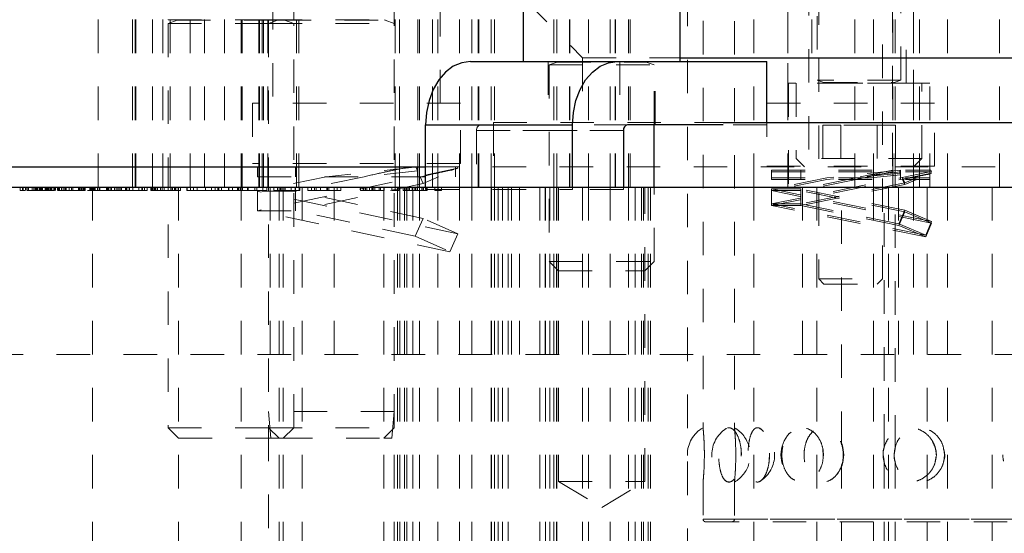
# Model space of a CAD drawing. Header units: inches. Extents: x 1802 to 2468, y -253 to -72.
# Tile 285 of 570: x 2078.78 to 2081.72, y -116.23 to -114.7. Entities that reach past the tile are written whole.
import ezdxf

# ---------------------------------------------------------------- set-up
doc = ezdxf.new("R2010")
doc.units = ezdxf.units.IN
doc.header["$LTSCALE"] = 0.5
doc.header["$MEASUREMENT"] = 0
doc.linetypes.add('HIDDEN', pattern=[0.225, 0.15, -0.075])
for name, color, linetype in [('DIE-M-S3', 8, 'Continuous'), ('DSS-M-S', 53, 'Continuous'), ('SVD-M-S', 8, 'Continuous')]:
    doc.layers.add(name, color=color, linetype=linetype)

msp = doc.modelspace()

# ---------------------------------------------------------------- linework, layer by layer
at = {"layer": 'DIE-M-S3', "linetype": 'HIDDEN', "lineweight": 18}
for p, q in [((2079.53916, -113.22667), (2079.53916, -114.94667)), ((2080.03916, -114.94667), (2080.03916, -113.22667)), ((2081.07666, -113.22717), (2081.07666, -114.94667)), ((2081.45166, -114.94667), (2081.45166, -113.22717)), ((2081.13916, -113.38467), (2081.13916, -115.13467)), ((2081.38916, -115.13467), (2081.38916, -113.38467)), ((2079.01806, -115.19667), (2079.01806, -114.69667)), ((2079.12084, -115.19667), (2079.12084, -114.69667)), ((2079.12084, -115.19667), (2079.12084, -114.69667)), ((2079.12084, -115.19667), (2079.12084, -114.69667)), ((2079.12084, -115.19667), (2079.12084, -114.69667)), ((2079.12903, -115.19667), (2079.12903, -114.69667)), ((2079.12903, -115.19667), (2079.12903, -114.69667)), ((2079.12903, -115.19667), (2079.12903, -114.69667)), ((2079.12903, -115.19667), (2079.12903, -114.69667)), ((2079.13031, -115.19667), (2079.13031, -114.69667)), ((2079.13031, -115.19667), (2079.13031, -114.69667)), ((2079.13031, -115.19667), (2079.13031, -114.69667)), ((2079.13031, -115.19667), (2079.13031, -114.69667)), ((2079.18012, -115.19667), (2079.18012, -114.69667)), ((2079.18012, -115.19667), (2079.18012, -114.69667)), ((2079.18012, -115.19667), (2079.18012, -114.69667)), ((2079.18012, -115.19667), (2079.18012, -114.69667)), ((2079.21116, -114.69667), (2079.21116, -115.19667)), ((2079.23306, -115.19667), (2079.23306, -114.69667)), ((2079.23306, -115.19667), (2079.23306, -114.69667)), ((2079.23306, -115.19667), (2079.23306, -114.69667)), ((2079.23306, -115.19667), (2079.23306, -114.69667)), ((2079.29306, -115.19667), (2079.29306, -114.69667)), ((2079.33526, -115.19667), (2079.33526, -114.69667)), ((2079.39526, -115.19667), (2079.39526, -114.69667)), ((2079.39526, -115.19667), (2079.39526, -114.69667)), ((2079.39526, -115.19667), (2079.39526, -114.69667)), ((2079.39526, -115.19667), (2079.39526, -114.69667)), ((2079.44541, -114.69667), (2079.44541, -115.19667)), ((2079.4482, -115.19667), (2079.4482, -114.69667)), ((2079.4482, -115.19667), (2079.4482, -114.69667)), ((2079.4482, -115.19667), (2079.4482, -114.69667)), ((2079.4482, -115.19667), (2079.4482, -114.69667)), ((2079.49801, -115.19667), (2079.49801, -114.69667)), ((2079.49801, -115.19667), (2079.49801, -114.69667)), ((2079.49801, -115.19667), (2079.49801, -114.69667)), ((2079.49801, -115.19667), (2079.49801, -114.69667)), ((2079.49929, -115.19667), (2079.49929, -114.69667)), ((2079.49929, -115.19667), (2079.49929, -114.69667)), ((2079.49929, -115.19667), (2079.49929, -114.69667)), ((2079.49929, -115.19667), (2079.49929, -114.69667)), ((2079.50748, -115.19667), (2079.50748, -114.69667)), ((2079.50748, -115.19667), (2079.50748, -114.69667)), ((2079.50748, -115.19667), (2079.50748, -114.69667)), ((2079.50748, -115.19667), (2079.50748, -114.69667)), ((2079.51116, -114.69667), (2079.51116, -115.19667)), ((2079.52416, -114.69667), (2079.52416, -115.19667)), ((2079.61026, -115.19667), (2079.61026, -114.69667)), ((2079.61716, -115.19667), (2079.61716, -114.69667)), ((2079.90416, -115.19667), (2079.90416, -114.69667)), ((2079.91716, -115.19667), (2079.91716, -114.69667)), ((2079.97199, -115.19667), (2079.97199, -114.69667)), ((2079.97745, -115.19667), (2079.97745, -114.69667)), ((2079.97745, -115.19667), (2079.97745, -114.69667)), ((2080.01571, -115.19667), (2080.01571, -114.69667)), ((2080.01571, -115.19667), (2080.01571, -114.69667)), ((2080.03199, -115.19667), (2080.03199, -114.69667)), ((2080.03199, -115.19667), (2080.03199, -114.69667)), ((2080.09699, -115.19667), (2080.09699, -114.69667)), ((2080.09699, -115.19667), (2080.09699, -114.69667)), ((2080.13291, -115.19667), (2080.13291, -114.69667)), ((2080.15199, -115.19667), (2080.15199, -114.69667)), ((2080.15333, -115.19667), (2080.15333, -114.69667)), ((2080.15333, -115.19667), (2080.15333, -114.69667)), ((2080.15449, -114.69667), (2080.15449, -115.19667)), ((2080.19159, -115.19667), (2080.19159, -114.69667)), ((2080.19159, -115.19667), (2080.19159, -114.69667)), ((2080.20059, -115.19667), (2080.20059, -114.69667)), ((2080.20059, -115.19667), (2080.20059, -114.69667)), ((2080.20059, -115.19667), (2080.20059, -114.69667)), ((2080.20059, -115.19667), (2080.20059, -114.69667)), ((2080.37773, -115.19667), (2080.37773, -114.69667)), ((2080.37773, -115.19667), (2080.37773, -114.69667)), ((2080.37773, -115.19667), (2080.37773, -114.69667)), ((2080.37773, -115.19667), (2080.37773, -114.69667)), ((2080.38673, -115.19667), (2080.38673, -114.69667)), ((2080.38673, -115.19667), (2080.38673, -114.69667)), ((2080.42499, -115.19667), (2080.42499, -114.69667)), ((2080.42499, -115.19667), (2080.42499, -114.69667)), ((2080.42632, -115.19667), (2080.42632, -114.69667)), ((2080.48132, -115.19667), (2080.48132, -114.69667)), ((2080.48132, -115.19667), (2080.48132, -114.69667)), ((2080.54632, -115.19667), (2080.54632, -114.69667)), ((2080.54632, -115.19667), (2080.54632, -114.69667)), ((2080.56074, -115.19667), (2080.56074, -114.69667)), ((2080.56261, -115.19667), (2080.56261, -114.69667)), ((2080.56261, -115.19667), (2080.56261, -114.69667)), ((2080.60087, -115.19667), (2080.60087, -114.69667)), ((2080.60087, -115.19667), (2080.60087, -114.69667)), ((2080.60632, -115.19667), (2080.60632, -114.69667)), ((2080.9751, -114.69667), (2080.9751, -115.19667)), ((2081.07616, -114.69667), (2081.07616, -115.19667)), ((2081.14866, -114.69667), (2081.14866, -114.88667)), ((2081.27699, -115.19667), (2081.27699, -114.69667)), ((2081.33199, -115.19667), (2081.33199, -114.69667)), ((2081.33199, -115.19667), (2081.33199, -114.69667)), ((2081.38987, -115.19667), (2081.38987, -114.69667)), ((2081.39699, -115.19667), (2081.39699, -114.69667)), ((2081.42966, -114.88667), (2081.42966, -114.69667)), ((2081.45116, -115.19667), (2081.45116, -114.69667)), ((2081.45199, -115.19667), (2081.45199, -114.69667)), ((2081.46987, -115.19667), (2081.46987, -114.69667)), ((2081.55322, -115.19667), (2081.55322, -114.69667)), ((2081.70845, -114.69667), (2081.70845, -115.19667)), ((2081.50016, -114.88667), (2081.07816, -114.88667)), ((2081.07816, -114.88667), (2081.07816, -115.19667)), ((2081.50016, -115.19667), (2081.50016, -114.88667)), ((2080.09916, -114.94667), (2079.47916, -114.94667)), ((2079.47916, -114.94667), (2079.47916, -115.12667)), ((2080.09916, -115.12667), (2080.09916, -114.94667)), ((2081.51416, -114.94667), (2081.01416, -114.94667)), ((2081.01416, -114.94667), (2081.01416, -115.13467)), ((2081.51416, -115.13467), (2081.51416, -114.94667)), ((2080.09916, -115.12667), (2079.47916, -115.12667)), ((2081.51416, -115.13467), (2081.01416, -115.13467))]:
    msp.add_line(p, q, dxfattribs=at)
at = {"layer": 'DSS-M-S', "linetype": 'HIDDEN', "lineweight": 18}
for p, q in [((2080.77666, -112.21667), (2080.77666, -116.61417)), ((2080.82353, -112.50045), (2080.82353, -115.91571)), ((2080.91728, -112.50104), (2080.91728, -115.91656)), ((2080.28654, -114.63306), (2080.46416, -114.81067)), ((2080.46416, -114.81067), (2080.75529, -114.81067)), ((2080.46416, -114.81067), (2080.46416, -115.00367)), ((2080.36142, -114.82167), (2080.36142, -115.01067)), ((2080.36467, -114.82167), (2080.36467, -114.82207)), ((2080.36467, -114.82207), (2080.67717, -114.82207)), ((2080.38822, -114.82359), (2080.36467, -114.83217)), ((2080.36467, -114.83217), (2080.67717, -114.83217)), ((2080.36467, -114.83217), (2080.36467, -115.41892)), ((2080.38822, -114.82359), (2080.6518, -114.82359)), ((2080.57516, -114.82167), (2080.57516, -115.01067)), ((2080.67717, -114.83217), (2080.65361, -114.82359)), ((2080.67717, -114.82207), (2080.67717, -114.82167)), ((2080.67717, -115.01067), (2080.67717, -114.83217)), ((2080.68042, -115.01067), (2080.68042, -114.82167)), ((2080.15994, -115.01067), (2079.99554, -115.01067)), ((2080.59834, -115.01067), (2080.15994, -115.01067)), ((2080.19766, -115.00367), (2080.88368, -115.00367)), ((2080.19766, -115.00367), (2080.19766, -115.19667)), ((2081.01356, -115.01067), (2080.88368, -115.01067)), ((2081.01356, -115.01067), (2081.01356, -115.00367)), ((2080.14756, -115.02817), (2080.58597, -115.02817)), ((2080.14756, -115.02817), (2080.14756, -115.20367)), ((2080.58597, -115.02817), (2080.14756, -115.02817)), ((2078.78511, -115.20667), (2078.78511, -115.19667)), ((2078.79194, -115.20667), (2078.79194, -115.19667)), ((2078.79445, -115.20667), (2078.79445, -115.19667)), ((2078.80129, -115.20667), (2078.80129, -115.19667)), ((2078.80165, -115.20667), (2078.80165, -115.19667)), ((2078.80214, -115.20667), (2078.80214, -115.19667)), ((2078.80579, -115.20667), (2078.80579, -115.19667)), ((2078.8104, -115.20667), (2078.8104, -115.19667)), ((2078.82117, -115.20667), (2078.82117, -115.19667)), ((2078.82579, -115.20667), (2078.82579, -115.19667)), ((2078.8274, -115.20667), (2078.8274, -115.19667)), ((2078.83148, -115.20667), (2078.83148, -115.19667)), ((2078.83194, -115.20667), (2078.83194, -115.19667)), ((2078.83458, -115.20667), (2078.83458, -115.19667)), ((2078.83494, -115.20667), (2078.83494, -115.19667)), ((2078.83656, -115.20667), (2078.83656, -115.19667)), ((2078.83711, -115.20667), (2078.83711, -115.19667)), ((2078.83805, -115.20667), (2078.83805, -115.19667)), ((2078.84271, -115.20667), (2078.84271, -115.19667)), ((2078.84579, -115.20667), (2078.84579, -115.19667)), ((2078.84687, -115.20667), (2078.84687, -115.19667)), ((2078.84898, -115.20667), (2078.84898, -115.19667)), ((2078.84954, -115.20667), (2078.84954, -115.19667)), ((2078.85232, -115.20667), (2078.85232, -115.19667)), ((2078.85963, -115.20667), (2078.85963, -115.19667)), ((2078.86151, -115.20667), (2078.86151, -115.19667)), ((2078.86437, -115.20667), (2078.86437, -115.19667)), ((2078.86492, -115.20667), (2078.86492, -115.19667)), ((2078.86771, -115.20667), (2078.86771, -115.19667)), ((2078.8704, -115.20667), (2078.8704, -115.19667)), ((2078.87502, -115.20667), (2078.87502, -115.19667)), ((2078.87689, -115.20667), (2078.87689, -115.19667)), ((2078.87963, -115.20667), (2078.87963, -115.19667)), ((2078.88579, -115.20667), (2078.88579, -115.19667)), ((2078.88732, -115.20667), (2078.88732, -115.19667)), ((2078.88886, -115.20667), (2078.88886, -115.19667)), ((2078.8904, -115.20667), (2078.8904, -115.19667)), ((2078.89656, -115.20667), (2078.89656, -115.19667)), ((2078.89809, -115.20667), (2078.89809, -115.19667)), ((2078.90117, -115.20667), (2078.90117, -115.19667)), ((2078.90271, -115.20667), (2078.90271, -115.19667)), ((2078.90886, -115.20667), (2078.90886, -115.19667)), ((2078.91348, -115.20667), (2078.91348, -115.19667)), ((2078.91826, -115.20667), (2078.91826, -115.19667)), ((2078.92117, -115.20667), (2078.92117, -115.19667)), ((2078.92264, -115.20667), (2078.92264, -115.19667)), ((2078.93194, -115.20667), (2078.93194, -115.19667)), ((2078.93812, -115.20667), (2078.93812, -115.19667)), ((2078.93831, -115.20667), (2078.93831, -115.19667)), ((2078.93843, -115.20667), (2078.93843, -115.19667)), ((2078.93857, -115.20667), (2078.93857, -115.19667)), ((2078.94271, -115.20667), (2078.94271, -115.19667)), ((2078.95946, -115.20667), (2078.95946, -115.19667)), ((2078.96271, -115.20667), (2078.96271, -115.19667)), ((2078.96425, -115.20667), (2078.96425, -115.19667)), ((2078.96886, -115.20667), (2078.96886, -115.19667)), ((2078.97247, -115.20667), (2078.97247, -115.19667)), ((2078.97348, -115.20667), (2078.97348, -115.19667)), ((2078.976, -115.20667), (2078.976, -115.19667)), ((2078.9768, -115.20667), (2078.9768, -115.19667)), ((2078.97963, -115.20667), (2078.97963, -115.19667)), ((2078.99348, -115.20667), (2078.99348, -115.19667)), ((2078.99425, -115.20667), (2078.99425, -115.19667)), ((2078.99502, -115.20667), (2078.99502, -115.19667)), ((2078.99809, -115.20667), (2078.99809, -115.19667)), ((2078.99956, -115.20667), (2078.99956, -115.19667)), ((2079.00009, -115.20667), (2079.00009, -115.19667)), ((2079.00166, -115.19667), (2079.00166, -117.69667)), ((2079.00425, -115.20667), (2079.00425, -115.19667)), ((2079.00579, -115.20667), (2079.00579, -115.19667)), ((2079.00886, -115.20667), (2079.00886, -115.19667)), ((2079.01656, -115.20667), (2079.01656, -115.19667)), ((2079.02117, -115.20667), (2079.02117, -115.19667)), ((2079.02182, -115.20667), (2079.02182, -115.19667)), ((2079.02271, -115.20667), (2079.02271, -115.19667)), ((2079.04297, -115.20667), (2079.04297, -115.19667)), ((2079.04591, -115.20667), (2079.04591, -115.19667)), ((2079.04627, -115.20667), (2079.04627, -115.19667)), ((2079.04732, -115.20667), (2079.04732, -115.19667)), ((2079.04865, -115.20667), (2079.04865, -115.19667)), ((2079.05372, -115.20667), (2079.05372, -115.19667)), ((2079.05809, -115.20667), (2079.05809, -115.19667)), ((2079.06639, -115.20667), (2079.06639, -115.19667)), ((2079.07194, -115.20667), (2079.07194, -115.19667)), ((2079.07201, -115.20667), (2079.07201, -115.19667)), ((2079.07656, -115.20667), (2079.07656, -115.19667)), ((2079.07809, -115.20667), (2079.07809, -115.19667)), ((2079.08271, -115.20667), (2079.08271, -115.19667)), ((2079.08425, -115.20667), (2079.08425, -115.19667)), ((2079.08732, -115.20667), (2079.08732, -115.19667)), ((2079.09963, -115.20667), (2079.09963, -115.19667)), ((2079.10117, -115.20667), (2079.10117, -115.19667)), ((2079.10386, -115.20667), (2079.10386, -115.19667)), ((2079.1104, -115.20667), (2079.1104, -115.19667)), ((2079.11117, -115.20667), (2079.11117, -115.19667)), ((2079.12117, -115.20667), (2079.12117, -115.19667)), ((2079.13963, -115.20667), (2079.13963, -115.19667)), ((2079.14821, -115.20667), (2079.14821, -115.19667)), ((2079.1504, -115.20667), (2079.1504, -115.19667)), ((2079.15656, -115.20667), (2079.15656, -115.19667)), ((2079.16425, -115.20667), (2079.16425, -115.19667)), ((2079.17502, -115.20667), (2079.17502, -115.19667)), ((2079.17656, -115.20667), (2079.17656, -115.19667)), ((2079.17963, -115.20667), (2079.17963, -115.19667)), ((2079.18271, -115.20667), (2079.18271, -115.19667)), ((2079.18579, -115.20667), (2079.18579, -115.19667)), ((2079.18732, -115.20667), (2079.18732, -115.19667)), ((2079.1904, -115.20667), (2079.1904, -115.19667)), ((2079.19519, -115.20667), (2079.19519, -115.19667)), ((2079.20386, -115.20667), (2079.20386, -115.19667)), ((2079.20886, -115.20667), (2079.20886, -115.19667)), ((2079.21504, -115.20667), (2079.21504, -115.19667)), ((2079.21523, -115.20667), (2079.21523, -115.19667)), ((2079.21535, -115.20667), (2079.21535, -115.19667)), ((2079.2155, -115.20667), (2079.2155, -115.19667)), ((2079.23502, -115.20667), (2079.23502, -115.19667)), ((2079.23639, -115.20667), (2079.23639, -115.19667)), ((2079.23963, -115.20667), (2079.23963, -115.19667)), ((2079.24579, -115.20667), (2079.24579, -115.19667)), ((2079.24821, -115.20667), (2079.24821, -115.19667)), ((2079.24939, -115.20667), (2079.24939, -115.19667)), ((2079.2504, -115.20667), (2079.2504, -115.19667)), ((2079.25656, -115.20667), (2079.25656, -115.19667)), ((2079.25791, -115.19667), (2079.25791, -117.69667)), ((2079.26425, -115.20667), (2079.26425, -115.19667)), ((2079.28271, -115.20667), (2079.28271, -115.19667)), ((2079.28418, -115.20667), (2079.28418, -115.19667)), ((2079.29348, -115.20667), (2079.29348, -115.19667)), ((2079.30271, -115.20667), (2079.30271, -115.19667)), ((2079.31348, -115.20667), (2079.31348, -115.19667)), ((2079.33833, -115.20667), (2079.33833, -115.19667)), ((2079.35656, -115.20667), (2079.35656, -115.19667)), ((2079.36732, -115.20667), (2079.36732, -115.19667)), ((2079.37502, -115.20667), (2079.37502, -115.19667)), ((2079.37809, -115.20667), (2079.37809, -115.19667)), ((2079.38579, -115.20667), (2079.38579, -115.19667)), ((2079.40732, -115.20667), (2079.40732, -115.19667)), ((2079.40744, -115.20667), (2079.40744, -115.19667)), ((2079.40781, -115.20667), (2079.40781, -115.19667)), ((2079.41908, -115.20667), (2079.41908, -115.19667)), ((2079.43355, -115.20667), (2079.43355, -115.19667)), ((2079.43732, -115.20667), (2079.43732, -115.19667)), ((2079.43809, -115.20667), (2079.43809, -115.19667)), ((2079.44317, -115.20667), (2079.44317, -115.19667)), ((2079.44541, -115.19667), (2079.44541, -117.69667)), ((2079.44886, -115.20667), (2079.44886, -115.19667)), ((2079.46425, -115.20667), (2079.46425, -115.19667)), ((2079.4649, -115.20667), (2079.4649, -115.19667)), ((2079.46579, -115.20667), (2079.46579, -115.19667)), ((2079.48605, -115.20667), (2079.48605, -115.19667)), ((2079.49172, -115.20667), (2079.49172, -115.19667)), ((2079.50946, -115.20667), (2079.50946, -115.19667)), ((2079.52117, -115.20667), (2079.52117, -115.19667)), ((2079.53123, -115.69667), (2079.53123, -115.19667)), ((2079.54271, -115.20667), (2079.54271, -115.19667)), ((2079.55348, -115.20667), (2079.55348, -115.19667)), ((2079.55791, -115.19667), (2079.55791, -117.69667)), ((2079.56223, -115.20667), (2079.56223, -115.19667)), ((2079.56672, -115.20667), (2079.56672, -115.19667)), ((2079.57041, -117.69667), (2079.57041, -115.19667)), ((2079.57545, -115.20667), (2079.57545, -115.19667)), ((2079.57555, -115.20667), (2079.57555, -115.19667)), ((2079.57598, -115.20667), (2079.57598, -115.19667)), ((2079.59391, -115.20667), (2079.59391, -115.19667)), ((2079.60631, -115.20667), (2079.60631, -115.19667)), ((2079.60732, -115.20667), (2079.60732, -115.19667)), ((2079.61809, -115.20667), (2079.61809, -115.19667)), ((2079.61963, -115.20667), (2079.61963, -115.19667)), ((2079.62666, -117.69667), (2079.62666, -115.19667)), ((2079.64425, -115.20667), (2079.64425, -115.19667)), ((2079.65502, -115.20667), (2079.65502, -115.19667)), ((2079.66345, -115.20667), (2079.66345, -115.19667)), ((2079.66848, -115.20667), (2079.66848, -115.19667)), ((2079.66879, -115.20667), (2079.66879, -115.19667)), ((2079.68144, -115.20667), (2079.68144, -115.19667)), ((2079.70033, -115.20667), (2079.70033, -115.19667)), ((2079.70309, -115.20667), (2079.70309, -115.19667)), ((2079.70656, -115.20667), (2079.70656, -115.19667)), ((2079.72274, -115.69667), (2079.72274, -115.19667)), ((2079.73194, -115.20667), (2079.73194, -115.19667)), ((2079.74271, -115.20667), (2079.74271, -115.19667)), ((2079.80117, -115.20667), (2079.80117, -115.19667)), ((2079.80886, -115.20667), (2079.80886, -115.19667)), ((2079.81131, -115.20667), (2079.81131, -115.19667)), ((2079.81557, -115.20667), (2079.81557, -115.19667)), ((2079.81963, -115.20667), (2079.81963, -115.19667)), ((2079.82754, -115.20667), (2079.82754, -115.19667)), ((2079.83523, -115.20667), (2079.83523, -115.19667)), ((2079.83723, -115.20667), (2079.83723, -115.19667)), ((2079.83766, -115.20667), (2079.83766, -115.19667)), ((2079.83843, -115.20667), (2079.83843, -115.19667)), ((2079.84367, -115.20667), (2079.84367, -115.19667)), ((2079.85687, -115.20667), (2079.85687, -115.19667)), ((2079.86067, -115.20667), (2079.86067, -115.19667)), ((2079.86117, -115.20667), (2079.86117, -115.19667)), ((2079.8704, -115.20667), (2079.8704, -115.19667)), ((2079.87041, -117.69667), (2079.87041, -115.19667)), ((2079.87194, -115.20667), (2079.87194, -115.19667)), ((2079.89502, -115.20667), (2079.89502, -115.19667)), ((2079.90502, -115.20667), (2079.90502, -115.19667)), ((2079.91199, -117.69667), (2079.91199, -115.19667)), ((2079.91502, -115.20667), (2079.91502, -115.19667)), ((2079.91882, -117.69667), (2079.91882, -115.19667)), ((2079.92886, -115.20667), (2079.92886, -115.19667)), ((2079.93262, -117.69667), (2079.93262, -115.19667)), ((2079.93656, -115.20667), (2079.93656, -115.19667)), ((2079.93898, -117.69667), (2079.93898, -115.19667)), ((2079.93901, -115.20667), (2079.93901, -115.19667)), ((2079.94326, -115.20667), (2079.94326, -115.19667)), ((2079.94732, -115.20667), (2079.94732, -115.19667)), ((2079.95523, -115.20667), (2079.95523, -115.19667)), ((2079.95708, -117.69667), (2079.95708, -115.19667)), ((2079.96293, -115.20667), (2079.96293, -115.19667)), ((2079.96492, -115.20667), (2079.96492, -115.19667)), ((2079.96535, -115.20667), (2079.96535, -115.19667)), ((2079.96612, -115.20667), (2079.96612, -115.19667)), ((2079.97136, -115.20667), (2079.97136, -115.19667)), ((2079.97724, -117.69667), (2079.97724, -115.19667)), ((2079.98456, -115.20667), (2079.98456, -115.19667)), ((2079.98836, -115.20667), (2079.98836, -115.19667)), ((2079.98886, -115.20667), (2079.98886, -115.19667)), ((2079.99554, -115.20367), (2079.99554, -115.19667)), ((2079.99809, -115.20667), (2079.99809, -115.19667)), ((2079.99963, -115.20667), (2079.99963, -115.19667)), ((2080.02271, -115.20667), (2080.02271, -115.19667)), ((2080.03199, -117.69667), (2080.03199, -115.19667)), ((2080.03199, -117.69667), (2080.03199, -115.19667)), ((2080.03271, -115.20667), (2080.03271, -115.19667)), ((2080.04271, -115.20667), (2080.04271, -115.19667)), ((2080.09699, -117.69667), (2080.09699, -115.19667)), ((2080.09699, -117.69667), (2080.09699, -115.19667)), ((2080.13291, -117.69667), (2080.13291, -115.19667)), ((2080.19136, -117.69667), (2080.19136, -115.19667)), ((2080.1918, -117.69667), (2080.1918, -115.19667)), ((2080.20059, -117.69667), (2080.20059, -115.19667)), ((2080.20059, -117.69667), (2080.20059, -115.19667)), ((2080.21199, -117.69667), (2080.21199, -115.19667)), ((2080.22489, -117.69667), (2080.22489, -115.19667)), ((2080.24152, -117.69667), (2080.24152, -115.19667)), ((2080.25178, -115.19667), (2080.25178, -115.69667)), ((2080.27518, -115.69667), (2080.27518, -115.19667)), ((2080.3368, -117.69667), (2080.3368, -115.19667)), ((2080.35178, -115.69667), (2080.35178, -115.19667)), ((2080.35343, -117.69667), (2080.35343, -115.19667)), ((2080.36632, -117.69667), (2080.36632, -115.19667)), ((2080.37773, -117.69667), (2080.37773, -115.19667)), ((2080.37773, -117.69667), (2080.37773, -115.19667)), ((2080.38652, -117.69667), (2080.38652, -115.19667)), ((2080.38695, -117.69667), (2080.38695, -115.19667)), ((2080.39242, -115.19667), (2080.39242, -116.07667)), ((2080.43394, -115.20367), (2080.43394, -115.19667)), ((2080.46416, -115.19667), (2080.46416, -117.69667)), ((2080.46416, -115.19667), (2080.46416, -116.61417)), ((2080.48132, -117.69667), (2080.48132, -115.19667)), ((2080.48132, -117.69667), (2080.48132, -115.19667)), ((2080.54632, -117.69667), (2080.54632, -115.19667)), ((2080.54632, -117.69667), (2080.54632, -115.19667)), ((2080.58597, -115.19667), (2080.58597, -115.20367)), ((2080.60108, -117.69667), (2080.60108, -115.19667)), ((2080.62124, -117.69667), (2080.62124, -115.19667)), ((2080.63934, -117.69667), (2080.63934, -115.19667)), ((2080.64569, -117.69667), (2080.64569, -115.19667)), ((2080.64942, -116.07667), (2080.64942, -115.19667)), ((2080.6595, -117.69667), (2080.6595, -115.19667)), ((2080.66632, -117.69667), (2080.66632, -115.19667)), ((2080.67717, -115.41892), (2080.67717, -115.19667)), ((2080.97511, -115.19667), (2080.97511, -117.69667)), ((2081.12003, -115.69667), (2081.12003, -115.19667)), ((2081.16316, -115.19667), (2081.16316, -117.69667)), ((2081.23699, -115.96671), (2081.23699, -115.19667)), ((2081.33199, -117.69667), (2081.33199, -115.19667)), ((2081.33199, -117.69667), (2081.33199, -115.19667)), ((2081.36416, -115.97511), (2081.36416, -115.19667)), ((2081.37699, -117.69667), (2081.37699, -115.19667)), ((2081.39699, -115.97834), (2081.39699, -115.19667)), ((2081.40729, -115.69667), (2081.40729, -115.19667)), ((2081.45116, -115.69667), (2081.45116, -115.19667)), ((2081.49199, -117.69667), (2081.49199, -115.19667)), ((2081.55321, -117.69667), (2081.55321, -115.19667)), ((2081.68632, -117.69667), (2081.68632, -115.19667)), ((2078.7989, -115.20667), (2078.78511, -115.20667)), ((2078.88732, -115.20667), (2078.80579, -115.20667)), ((2078.99348, -115.20667), (2078.98652, -115.20667)), ((2078.99809, -115.20667), (2078.99348, -115.20667)), ((2078.99956, -115.20667), (2078.99809, -115.20667)), ((2079.00886, -115.20667), (2078.99956, -115.20667)), ((2079.07194, -115.20667), (2079.00886, -115.20667)), ((2079.08271, -115.20667), (2079.07194, -115.20667)), ((2079.13963, -115.20667), (2079.08271, -115.20667)), ((2079.1504, -115.20667), (2079.13963, -115.20667)), ((2079.16425, -115.20667), (2079.1504, -115.20667)), ((2079.26425, -115.20667), (2079.2504, -115.20667)), ((2079.28418, -115.20667), (2079.28271, -115.20667)), ((2079.29348, -115.20667), (2079.28418, -115.20667)), ((2079.35656, -115.20667), (2079.29348, -115.20667)), ((2079.37502, -115.20667), (2079.35656, -115.20667)), ((2079.49172, -115.20667), (2079.43732, -115.20667)), ((2079.50946, -115.20667), (2079.49172, -115.20667)), ((2079.52117, -115.20667), (2079.50946, -115.20667)), ((2079.55348, -115.20667), (2079.54271, -115.20667)), ((2079.56223, -115.20667), (2079.55348, -115.20667)), ((2079.60631, -115.20667), (2079.56223, -115.20667)), ((2079.61963, -115.20667), (2079.60631, -115.20667)), ((2079.68144, -115.20667), (2079.64425, -115.20667)), ((2079.86117, -115.20667), (2079.8597, -115.20667)), ((2079.98886, -115.20667), (2079.98739, -115.20667)), ((2079.99554, -115.20367), (2080.43394, -115.20367)), ((2080.58597, -115.20367), (2080.43394, -115.20367)), ((2080.36467, -115.41892), (2080.67717, -115.41892)), ((2080.36467, -115.41892), (2080.39242, -115.44667)), ((2080.64942, -115.44667), (2080.67717, -115.41892)), ((2080.39242, -115.44667), (2080.64942, -115.44667)), ((2075.49403, -115.69667), (2082.71416, -115.69667)), ((2079.52666, -115.91542), (2079.52666, -117.69667)), ((2079.90166, -117.69667), (2079.90166, -115.91542)), ((2080.8946, -115.91801), (2080.89244, -115.91885)), ((2080.99157, -115.91696), (2080.99509, -115.91953)), ((2081.08629, -115.92895), (2081.08171, -115.93237)), ((2080.93764, -116.00086), (2080.93696, -115.979)), ((2081.18217, -116.00085), (2081.18107, -115.97901)), ((2081.39417, -115.99667), (2081.39704, -115.97818)), ((2081.02141, -115.99199), (2081.02079, -116.015)), ((2081.3609, -115.99667), (2081.36359, -116.01369)), ((2081.36416, -117.69667), (2081.36416, -116.01585)), ((2081.39699, -117.69667), (2081.39699, -116.01754)), ((2081.23699, -117.69667), (2081.23699, -116.02556)), ((2080.39242, -116.07667), (2080.64942, -116.07667)), ((2080.39242, -116.07667), (2080.52092, -116.15388)), ((2080.52092, -116.15388), (2080.64942, -116.07667)), ((2080.82353, -116.07692), (2080.82353, -116.1888)), ((2080.91728, -116.07752), (2080.91728, -116.1888)), ((2080.82353, -116.1888), (2082.60478, -116.1888)), ((2080.83141, -116.19667), (2082.59691, -116.19667)), ((2080.91728, -116.1888), (2082.50925, -116.1888))]:
    msp.add_line(p, q, dxfattribs=at)
at = {"layer": 'DSS-M-S', "linetype": 'Continuous', "lineweight": 25}
for p, q in [((2080.28654, -114.54042), (2080.28654, -114.82167)), ((2080.75529, -114.82167), (2080.75529, -114.54042)), ((2080.75529, -114.81067), (2082.67303, -114.81067)), ((2080.07804, -114.83606), (2080.05493, -114.85353)), ((2080.10311, -114.82531), (2080.07804, -114.83606)), ((2080.12918, -114.82167), (2080.10311, -114.82531)), ((2080.12918, -114.82167), (2080.56759, -114.82167)), ((2080.49334, -114.85353), (2080.51644, -114.83606)), ((2080.51644, -114.83606), (2080.54151, -114.82531)), ((2080.54151, -114.82531), (2080.56759, -114.82167)), ((2080.56759, -114.82167), (2081.01356, -114.82167)), ((2081.01356, -115.00367), (2081.01356, -114.82167)), ((2080.05493, -114.85353), (2080.03468, -114.87703)), ((2080.47309, -114.87703), (2080.49334, -114.85353)), ((2080.03468, -114.87703), (2080.01806, -114.90567)), ((2080.45647, -114.90567), (2080.47309, -114.87703)), ((2080.01806, -114.90567), (2080.00571, -114.93835)), ((2080.44412, -114.93835), (2080.45647, -114.90567)), ((2080.00571, -114.93835), (2079.9981, -114.9738)), ((2080.43651, -114.9738), (2080.44412, -114.93835)), ((2079.9981, -114.9738), (2079.99554, -115.01067)), ((2080.43394, -115.01067), (2080.43651, -114.9738)), ((2079.99554, -115.19667), (2079.99554, -115.01067)), ((2079.99554, -115.01067), (2080.43394, -115.01067)), ((2080.43394, -115.19667), (2080.43394, -115.01067)), ((2080.88368, -115.01067), (2080.59834, -115.01067)), ((2080.67717, -115.19667), (2080.67717, -115.01067)), ((2080.88368, -115.00367), (2082.54464, -115.00367)), ((2080.58597, -115.02817), (2080.58597, -115.19667)), ((2067.96416, -115.19667), (2085.46416, -115.19667))]:
    msp.add_line(p, q, dxfattribs=at)
at = {"layer": 'DSS-M-S', "linetype": 'HIDDEN', "lineweight": 18}
for centre, radius, start, end in [((2080.38795, -114.82285), 0.000787, 290, 90), ((2080.65388, -114.82285), 0.000787, 90, 250), ((2080.16303, -115.02599), 0.01562, 101.42175, 188.04947), ((2080.87041, -115.99667), 0.09375, 120.05363, 239.76451), ((2080.94335, -115.99667), 0.09375, 123.27705, 236.6944), ((2080.87041, -115.99667), 0.09375, 15.02063, 59.61347), ((2080.94335, -115.99667), 0.09375, 303.70734, 56.21544), ((2081.14958, -115.99667), 0.09375, 136.62454, 223.08325), ((2081.14958, -115.99667), 0.09375, 321.50598, 38.46642), ((2080.87041, -115.99667), 0.09375, 300.12061, 344.1005), ((2080.83141, -116.1888), 0.00787, 180, 270), ((2080.90941, -116.1888), 0.00787, 270, 0)]:
    msp.add_arc(centre, radius, start, end, dxfattribs=at)
at = {"layer": 'DSS-M-S', "linetype": 'Continuous', "lineweight": 25}
msp.add_arc((2080.60144, -115.02599), 0.01562, 101.42175, 188.04947, dxfattribs=at)
at = {"layer": 'DSS-M-S', "linetype": 'HIDDEN', "lineweight": 18}
for points, knots in [([(2078.93812, -115.20667), (2078.93261, -115.20667), (2078.92161, -115.20667), (2078.90862, -115.20667), (2078.90108, -115.20667), (2078.89909, -115.20667), (2078.89809, -115.20667)], [0, 0, 0, 0, 0.2798859, 0.55897854, 0.77926287, 1, 1, 1, 1]), ([(2078.97963, -115.20667), (2078.97877, -115.20667), (2078.97705, -115.20667), (2078.96578, -115.20667), (2078.95206, -115.20667), (2078.94277, -115.20667), (2078.93812, -115.20667)], [0, 0, 0, 0, 0.279304, 0.5588383, 0.779277, 1, 1, 1, 1]), ([(2078.96886, -115.20667), (2078.96871, -115.20667), (2078.96839, -115.20667), (2078.96633, -115.20667), (2078.9653, -115.20667)], [0, 0, 0, 0, 0.4999669, 1, 1, 1, 1]), ([(2079.21504, -115.20667), (2079.20953, -115.20667), (2079.19854, -115.20667), (2079.18555, -115.20667), (2079.178, -115.20667), (2079.17601, -115.20667), (2079.17502, -115.20667)], [0, 0, 0, 0, 0.2798859, 0.5589785, 0.7792629, 1, 1, 1, 1]), ([(2079.25656, -115.20667), (2079.25569, -115.20667), (2079.25397, -115.20667), (2079.24271, -115.20667), (2079.22898, -115.20667), (2079.21969, -115.20667), (2079.21504, -115.20667)], [0, 0, 0, 0, 0.279304, 0.5588383, 0.779277, 1, 1, 1, 1]), ([(2079.40744, -115.20667), (2079.40394, -115.20667), (2079.39694, -115.20667), (2079.3842, -115.20667), (2079.36843, -115.20667), (2079.36777, -115.20667), (2079.36732, -115.20667)], [0, 0, 0, 0, 0.1255507, 0.25109, 0.5002501, 1, 1, 1, 1]), ([(2079.44886, -115.20667), (2079.44819, -115.20667), (2079.44719, -115.20667), (2079.43087, -115.20667), (2079.41803, -115.20667), (2079.41097, -115.20667), (2079.40744, -115.20667)], [0, 0, 0, 0, 0.4994065, 0.7487427, 0.8743724, 1, 1, 1, 1]), ([(2079.74271, -115.20667), (2079.74183, -115.20667), (2079.74008, -115.20667), (2079.72454, -115.20667), (2079.70269, -115.20667), (2079.68854, -115.20667), (2079.68144, -115.20667)], [0, 0, 0, 0, 0.28012401, 0.55924782, 0.77883651, 1, 1, 1, 1]), ([(2079.83766, -115.20667), (2079.83322, -115.20667), (2079.82434, -115.20667), (2079.81067, -115.20667), (2079.80477, -115.20667), (2079.80117, -115.20667)], [0, 0, 0, 0, 0.2798798, 0.5596658, 1, 1, 1, 1]), ([(2079.87194, -115.20667), (2079.87127, -115.20667), (2079.86993, -115.20667), (2079.86033, -115.20667), (2079.84925, -115.20667), (2079.84153, -115.20667), (2079.83766, -115.20667)], [0, 0, 0, 0, 0.2791829, 0.5590851, 0.779446, 1, 1, 1, 1]), ([(2079.90502, -115.20667), (2079.90355, -115.20667), (2079.9006, -115.20667), (2079.89735, -115.20667), (2079.89534, -115.20667), (2079.89512, -115.20667), (2079.89502, -115.20667)], [0, 0, 0, 0, 0.2795812, 0.5591432, 0.7795754, 1, 1, 1, 1]), ([(2079.91502, -115.20667), (2079.91484, -115.20667), (2079.91449, -115.20667), (2079.91176, -115.20667), (2079.90849, -115.20667), (2079.90617, -115.20667), (2079.90502, -115.20667)], [0, 0, 0, 0, 0.2794691, 0.5593578, 0.7796739, 1, 1, 1, 1]), ([(2079.96535, -115.20667), (2079.96091, -115.20667), (2079.95204, -115.20667), (2079.93836, -115.20667), (2079.93247, -115.20667), (2079.92886, -115.20667)], [0, 0, 0, 0, 0.2798798, 0.5596658, 1, 1, 1, 1]), ([(2079.99963, -115.20667), (2079.99896, -115.20667), (2079.99762, -115.20667), (2079.98803, -115.20667), (2079.97694, -115.20667), (2079.96922, -115.20667), (2079.96535, -115.20667)], [0, 0, 0, 0, 0.2791829, 0.5590851, 0.779446, 1, 1, 1, 1]), ([(2080.03271, -115.20667), (2080.03124, -115.20667), (2080.0283, -115.20667), (2080.02504, -115.20667), (2080.02303, -115.20667), (2080.02282, -115.20667), (2080.02271, -115.20667)], [0, 0, 0, 0, 0.2795812, 0.5591432, 0.7795754, 1, 1, 1, 1]), ([(2080.04271, -115.20667), (2080.04253, -115.20667), (2080.04219, -115.20667), (2080.03945, -115.20667), (2080.03618, -115.20667), (2080.03387, -115.20667), (2080.03271, -115.20667)], [0, 0, 0, 0, 0.2794691, 0.5593578, 0.7796739, 1, 1, 1, 1]), ([(2080.82356, -115.91571), (2080.82363, -115.91646), (2080.82378, -115.918), (2080.82503, -115.93198), (2080.82641, -115.95298), (2080.82731, -115.97597), (2080.8274, -115.99092), (2080.82744, -115.99667)], [0, 0, 0, 0, 0.2107489, 0.4329033, 0.6520691, 0.8659855, 1, 1, 1, 1]), ([(2080.93799, -115.99667), (2080.93755, -116.00564), (2080.93667, -116.02357), (2080.92997, -116.04746), (2080.92044, -116.06592), (2080.90896, -116.07697), (2080.89711, -116.07909), (2080.88637, -116.07163), (2080.87789, -116.05532), (2080.87233, -116.03224), (2080.86986, -116.00545), (2080.87041, -115.97814), (2080.87384, -115.95311), (2080.88005, -115.93271), (2080.88889, -115.91905), (2080.89986, -115.9139), (2080.9119, -115.91825), (2080.92342, -115.93185), (2080.9325, -115.95301), (2080.93733, -115.97597), (2080.93781, -115.99092), (2080.93799, -115.99667)], [0, 0, 0, 0, 0.0520028, 0.1039827, 0.1564753, 0.2102848, 0.2652762, 0.3208623, 0.3762398, 0.4306423, 0.4836601, 0.5355284, 0.5870576, 0.6391963, 0.6925647, 0.7472181, 0.8026932, 0.8582301, 0.9130199, 0.9664974, 1, 1, 1, 1]), ([(2080.92119, -115.99667), (2080.9211, -115.98737), (2080.92091, -115.96877), (2080.91963, -115.94406), (2080.91824, -115.9256), (2080.9173, -115.91558), (2080.91721, -115.91474), (2080.91797, -115.92269), (2080.91926, -115.93848), (2080.92053, -115.96066), (2080.92133, -115.98738), (2080.9211, -116.00574), (2080.92099, -116.015)], [0, 0, 0, 0, 0.1033323, 0.2067087, 0.309003, 0.4084409, 0.5051505, 0.6006017, 0.6968073, 0.7953427, 0.8967141, 1, 1, 1, 1]), ([(2081.0218, -115.99667), (2081.02135, -115.98737), (2081.02045, -115.96877), (2081.01355, -115.94406), (2081.00384, -115.9256), (2080.99266, -115.91558), (2080.98176, -115.91474), (2080.97225, -115.9227), (2080.96479, -115.93847), (2080.95975, -115.96069), (2080.95737, -115.98731), (2080.95785, -116.01548), (2080.96129, -116.04171), (2080.96763, -116.06257), (2080.97644, -116.0755), (2080.98689, -116.07933), (2080.99787, -116.07416), (2081.00818, -116.06081), (2081.01645, -116.04051), (2081.02111, -116.01795), (2081.0216, -116.00281), (2081.0218, -115.99667)], [0, 0, 0, 0, 0.0554579, 0.1109395, 0.1658403, 0.2192081, 0.2711117, 0.3223399, 0.3739729, 0.4268563, 0.4812619, 0.5368274, 0.5927419, 0.6480375, 0.7019377, 0.7542614, 0.8055938, 0.8569812, 0.9093952, 0.9633154, 1, 1, 1, 1]), ([(2081.18275, -115.99667), (2081.18203, -116.00564), (2081.1806, -116.02357), (2081.16955, -116.04746), (2081.15348, -116.06592), (2081.13352, -116.07697), (2081.11209, -116.07909), (2081.09173, -116.07163), (2081.07489, -116.05532), (2081.0634, -116.03224), (2081.05817, -116.00545), (2081.05934, -115.97814), (2081.06656, -115.95311), (2081.07926, -115.93271), (2081.09659, -115.91905), (2081.11714, -115.9139), (2081.13871, -115.91825), (2081.15856, -115.93185), (2081.17374, -115.95301), (2081.18166, -115.97597), (2081.18245, -115.99092), (2081.18275, -115.99667)], [0, 0, 0, 0, 0.0520028, 0.1039827, 0.1564753, 0.2102848, 0.2652762, 0.3208623, 0.3762398, 0.4306423, 0.4836601, 0.5355284, 0.5870576, 0.6391963, 0.6925647, 0.7472181, 0.8026932, 0.8582301, 0.9130199, 0.9664974, 1, 1, 1, 1]), ([(2081.24212, -115.99667), (2081.24139, -115.98737), (2081.23993, -115.96877), (2081.2286, -115.94406), (2081.21227, -115.9256), (2081.19277, -115.91558), (2081.17294, -115.91474), (2081.15481, -115.9227), (2081.1399, -115.93847), (2081.1294, -115.96069), (2081.12431, -115.98731), (2081.12534, -116.01548), (2081.13266, -116.04171), (2081.14567, -116.06257), (2081.16292, -116.0755), (2081.18239, -116.07933), (2081.20194, -116.07416), (2081.21962, -116.06081), (2081.2334, -116.04051), (2081.241, -116.01795), (2081.2418, -116.00281), (2081.24212, -115.99667)], [0, 0, 0, 0, 0.05545789, 0.11093953, 0.16584033, 0.21920813, 0.27111168, 0.32233985, 0.37397292, 0.42685633, 0.48126186, 0.53682738, 0.59274193, 0.64803751, 0.7019377, 0.75426138, 0.80559376, 0.8569812, 0.90939522, 0.96331536, 1, 1, 1, 1]), ([(2081.51939, -115.99667), (2081.51852, -116.00564), (2081.51678, -116.02357), (2081.50329, -116.04746), (2081.48347, -116.06592), (2081.45848, -116.07697), (2081.43117, -116.07909), (2081.40472, -116.07163), (2081.38244, -116.05532), (2081.36699, -116.03224), (2081.3599, -116.00545), (2081.36149, -115.97814), (2081.37125, -115.95311), (2081.38824, -115.93271), (2081.41108, -115.91905), (2081.43765, -115.9139), (2081.46502, -115.91825), (2081.48977, -115.93185), (2081.50843, -115.95301), (2081.51807, -115.97597), (2081.51903, -115.99092), (2081.51939, -115.99667)], [0, 0, 0, 0, 0.05200279, 0.10398273, 0.15647529, 0.21028478, 0.26527623, 0.32086231, 0.3762398, 0.43064226, 0.48366013, 0.53552839, 0.58705764, 0.63919628, 0.6925647, 0.74721807, 0.80269319, 0.85823011, 0.91301991, 0.9664974, 1, 1, 1, 1]), ([(2081.54407, -115.99667), (2081.54318, -115.98737), (2081.54141, -115.96877), (2081.52761, -115.94406), (2081.50748, -115.9256), (2081.48304, -115.91558), (2081.4577, -115.91474), (2081.43408, -115.9227), (2081.4143, -115.93847), (2081.40016, -115.96069), (2081.39323, -115.98731), (2081.39464, -116.01548), (2081.40458, -116.04171), (2081.422, -116.06257), (2081.44471, -116.0755), (2081.46984, -116.07933), (2081.49459, -116.07416), (2081.51657, -116.06081), (2081.53347, -116.04051), (2081.54271, -116.01795), (2081.54367, -116.00281), (2081.54407, -115.99667)], [0, 0, 0, 0, 0.05545789, 0.11093953, 0.16584033, 0.21920813, 0.27111168, 0.32233985, 0.37397292, 0.42685633, 0.48126186, 0.53682738, 0.59274193, 0.64803751, 0.7019377, 0.75426138, 0.80559376, 0.8569812, 0.90939522, 0.96331536, 1, 1, 1, 1]), ([(2081.51654, -116.01372), (2081.51745, -116.01086), (2081.52106, -115.99953), (2081.51891, -115.97861), (2081.51161, -115.9634), (2081.50814, -115.95616)], [0, 0, 0, 0, 0.1500688, 0.5961174, 1, 1, 1, 1]), ([(2080.82744, -115.99667), (2080.82735, -116.00564), (2080.82718, -116.02357), (2080.82599, -116.04746), (2080.82464, -116.06592), (2080.82362, -116.07697), (2080.82341, -116.07909), (2080.82414, -116.07164), (2080.82548, -116.05531), (2080.82681, -116.03227), (2080.82758, -116.00553), (2080.82735, -115.9877), (2080.82725, -115.97897)], [0, 0, 0, 0, 0.0972944, 0.194546, 0.2927568, 0.3934314, 0.4963174, 0.600316, 0.7039243, 0.8057083, 0.9049019, 1, 1, 1, 1]), ([(2081.36283, -115.97901), (2081.36276, -115.97918), (2081.36065, -115.98466), (2081.36078, -115.99076), (2081.3609, -115.99667)], [0, 0, 0, 0, 0.0314944, 1, 1, 1, 1]), ([(2081.54101, -115.97815), (2081.54194, -115.98117), (2081.5456, -115.993), (2081.54528, -116.00747), (2081.54134, -116.01689), (2081.54096, -116.0178)], [0, 0, 0, 0, 0.2358528, 0.9266931, 1, 1, 1, 1]), ([(2080.91732, -116.07752), (2080.91731, -116.07763), (2080.91717, -116.07907), (2080.9177, -116.07358), (2080.9188, -116.06096), (2080.92015, -116.04047), (2080.92105, -116.01796), (2080.92115, -116.00281), (2080.92119, -115.99667)], [0, 0, 0, 0, 0.01774572, 0.22292897, 0.4283323, 0.63783905, 0.85336598, 1, 1, 1, 1]), ([(2081.39605, -116.015), (2081.39604, -116.01498), (2081.39392, -116.00928), (2081.39404, -116.00296), (2081.39417, -115.99667)], [0, 0, 0, 0, 0.0039724, 1, 1, 1, 1]), ([(2081.72072, -116.015), (2081.72071, -116.01498), (2081.7184, -116.00928), (2081.71854, -116.00296), (2081.71867, -115.99667)], [0, 0, 0, 0, 0.003985, 1, 1, 1, 1]), ([(2080.8896, -116.07212), (2080.89053, -116.07335), (2080.89374, -116.07756), (2080.89776, -116.07718), (2080.90061, -116.07692)], [0, 0, 0, 0, 0.2908836, 1, 1, 1, 1]), ([(2080.99691, -116.07321), (2080.99666, -116.07355), (2080.99602, -116.07441), (2080.99534, -116.07448), (2080.99492, -116.07453)], [0, 0, 0, 0, 0.3926784, 1, 1, 1, 1]), ([(2081.08167, -116.06028), (2081.08273, -116.06176), (2081.08704, -116.06778), (2081.09314, -116.07026), (2081.09774, -116.07213)], [0, 0, 0, 0, 0.2469247, 1, 1, 1, 1])]:
    msp.add_open_spline(points, degree=3, knots=knots, dxfattribs=at)
at = {"layer": 'SVD-M-S', "linetype": 'HIDDEN', "lineweight": 18}
for p, q in [((2079.22666, -113.69667), (2079.22666, -114.69707)), ((2079.52666, -113.69667), (2079.52666, -114.69707)), ((2079.60166, -114.69707), (2079.60166, -113.69667)), ((2079.90166, -114.69707), (2079.90166, -113.69667)), ((2081.16416, -114.28617), (2081.16416, -114.87736)), ((2081.41416, -114.87736), (2081.41416, -114.28617)), ((2081.16866, -114.61271), (2081.16866, -115.47117)), ((2081.35866, -115.47117), (2081.35866, -114.61271)), ((2079.22666, -114.69707), (2079.52666, -114.69707)), ((2079.52666, -114.69707), (2079.90166, -114.69707)), ((2079.52666, -114.69707), (2079.52666, -114.70844)), ((2079.90166, -114.70844), (2079.90166, -114.69707)), ((2079.25371, -114.69859), (2079.22666, -114.70844)), ((2079.22666, -114.70844), (2079.52666, -114.70844)), ((2079.22666, -114.70844), (2079.22666, -115.91542)), ((2079.25371, -114.69859), (2079.57281, -114.69859)), ((2079.55371, -114.69859), (2079.52666, -114.70844)), ((2079.52666, -114.70844), (2079.90166, -114.70844)), ((2079.52666, -114.70844), (2079.52666, -115.91542)), ((2079.55371, -114.69859), (2079.87281, -114.69859)), ((2079.60166, -114.70844), (2079.57461, -114.69859)), ((2079.60166, -115.91542), (2079.60166, -114.70844)), ((2079.90166, -114.70844), (2079.87461, -114.69859)), ((2079.90166, -115.91542), (2079.90166, -114.70844)), ((2081.10166, -114.88667), (2081.10166, -115.11167)), ((2081.41416, -114.87736), (2081.16416, -114.87736)), ((2081.16416, -114.87736), (2081.18446, -114.88475)), ((2081.41416, -114.88628), (2081.16416, -114.88628)), ((2081.16416, -114.88628), (2081.16416, -114.88667)), ((2081.18446, -114.88475), (2081.39207, -114.88475)), ((2081.39386, -114.88475), (2081.41416, -114.87736)), ((2081.41416, -114.88667), (2081.41416, -114.88628)), ((2081.47666, -115.11167), (2081.47666, -114.88667)), ((2081.23503, -115.01167), (2081.18091, -115.01167)), ((2081.18091, -115.01167), (2081.18091, -115.13667)), ((2081.34329, -115.01167), (2081.23503, -115.01167)), ((2081.23503, -115.01167), (2081.23503, -115.13667)), ((2081.39741, -115.01167), (2081.34329, -115.01167)), ((2081.34329, -115.01167), (2081.34329, -115.13667)), ((2081.39741, -115.01167), (2081.39741, -115.13667)), ((2079.49385, -115.13667), (2079.49385, -115.16576)), ((2079.60697, -115.13667), (2079.60697, -115.16576)), ((2079.97135, -115.13667), (2079.69849, -115.16576)), ((2079.94804, -115.13667), (2079.81161, -115.16576)), ((2079.97135, -115.14873), (2079.96596, -115.13667)), ((2079.97135, -115.14873), (2079.97135, -115.13667)), ((2079.99554, -115.13667), (2082.61416, -115.13667)), ((2080.08447, -115.13667), (2080.08447, -115.14326)), ((2080.08986, -115.13667), (2080.09142, -115.14016)), ((2081.47666, -115.11167), (2081.10166, -115.11167)), ((2081.10166, -115.11167), (2081.12666, -115.13667)), ((2081.45166, -115.13667), (2081.47666, -115.11167)), ((2080.09142, -115.14016), (2079.49385, -115.26758)), ((2079.49385, -115.16576), (2080.08447, -115.16576)), ((2079.69849, -115.16576), (2079.49385, -115.2094)), ((2079.81161, -115.16576), (2079.60697, -115.2094)), ((2079.97135, -115.14873), (2079.81161, -115.16576)), ((2079.97135, -115.16576), (2079.97135, -115.14873)), ((2079.98813, -115.1863), (2079.97895, -115.16576)), ((2080.03411, -115.16576), (2079.98813, -115.1863)), ((2080.09142, -115.14016), (2080.08447, -115.14326)), ((2080.08447, -115.16576), (2080.08447, -115.14326)), ((2081.02822, -115.14667), (2081.5001, -115.14667)), ((2081.02822, -115.14667), (2081.02822, -115.15167)), ((2081.50537, -115.1503), (2081.02822, -115.2472)), ((2081.02822, -115.15167), (2081.5001, -115.15167)), ((2081.02822, -115.15167), (2081.02822, -115.17401)), ((2081.50537, -115.1553), (2081.02822, -115.2522)), ((2081.1151, -115.14667), (2081.1151, -115.15167)), ((2081.1151, -115.15167), (2081.1151, -115.17401)), ((2081.41322, -115.14667), (2081.19322, -115.16901)), ((2081.41322, -115.15167), (2081.19322, -115.17401)), ((2081.3901, -115.14667), (2081.2801, -115.16901)), ((2081.3901, -115.15167), (2081.2801, -115.17401)), ((2081.41322, -115.1555), (2081.2801, -115.16901)), ((2081.41322, -115.1605), (2081.2801, -115.17401)), ((2081.41322, -115.1555), (2081.40948, -115.14667)), ((2081.41322, -115.1605), (2081.40948, -115.15167)), ((2081.41322, -115.15167), (2081.41322, -115.14667)), ((2081.41322, -115.1605), (2081.41322, -115.15167)), ((2081.41322, -115.17401), (2081.41322, -115.1605)), ((2081.5001, -115.14667), (2081.5001, -115.15167)), ((2081.50383, -115.14667), (2081.5001, -115.14667)), ((2081.50537, -115.1503), (2081.5001, -115.15253)), ((2081.5001, -115.15167), (2081.5001, -115.15753)), ((2081.50383, -115.15167), (2081.5001, -115.15167)), ((2081.50537, -115.1553), (2081.5001, -115.15753)), ((2081.5001, -115.17401), (2081.5001, -115.15753)), ((2081.50383, -115.14667), (2081.50537, -115.1503)), ((2081.50383, -115.15167), (2081.50537, -115.1553)), ((2079.98813, -115.1863), (2079.60697, -115.26758)), ((2081.02822, -115.16901), (2081.5001, -115.16901)), ((2081.19322, -115.16901), (2081.02822, -115.20252)), ((2081.02822, -115.17401), (2081.5001, -115.17401)), ((2081.19322, -115.17401), (2081.02822, -115.20752)), ((2081.2801, -115.16901), (2081.1151, -115.20252)), ((2081.2801, -115.17401), (2081.1151, -115.20752)), ((2081.42538, -115.18419), (2081.1151, -115.2472)), ((2081.42538, -115.18919), (2081.1151, -115.2522)), ((2081.42538, -115.18419), (2081.41895, -115.16901)), ((2081.42538, -115.18919), (2081.41895, -115.17401)), ((2081.4612, -115.16901), (2081.42538, -115.18419)), ((2081.4612, -115.17401), (2081.42538, -115.18919)), ((2079.60697, -115.2094), (2079.49385, -115.2094)), ((2080.09142, -115.33681), (2079.49385, -115.2094)), ((2079.49385, -115.2094), (2079.49385, -115.26758)), ((2079.98813, -115.29067), (2079.60697, -115.2094)), ((2079.60697, -115.26758), (2079.60697, -115.2094)), ((2081.50537, -115.29942), (2081.02822, -115.20252)), ((2081.1151, -115.20252), (2081.02822, -115.20252)), ((2081.02822, -115.20252), (2081.02822, -115.20752)), ((2081.02822, -115.20752), (2081.02822, -115.2522)), ((2081.50537, -115.30442), (2081.02822, -115.20752)), ((2081.1151, -115.20752), (2081.02822, -115.20752)), ((2081.42538, -115.26553), (2081.1151, -115.20252)), ((2081.1151, -115.20752), (2081.1151, -115.20252)), ((2081.42538, -115.27053), (2081.1151, -115.20752)), ((2081.1151, -115.2522), (2081.1151, -115.20752)), ((2081.48794, -115.34056), (2081.02822, -115.2472)), ((2081.02822, -115.2472), (2081.1151, -115.2472)), ((2081.48794, -115.34556), (2081.02822, -115.2522)), ((2081.02822, -115.2522), (2081.1151, -115.2522)), ((2081.40795, -115.30667), (2081.1151, -115.2472)), ((2081.40795, -115.31167), (2081.1151, -115.2522)), ((2080.06769, -115.38993), (2079.49385, -115.26758)), ((2079.49385, -115.26758), (2079.60697, -115.26758)), ((2079.9644, -115.34379), (2079.60697, -115.26758)), ((2081.42538, -115.26553), (2081.40795, -115.30667)), ((2081.42538, -115.27053), (2081.40795, -115.31167)), ((2081.50537, -115.29942), (2081.42538, -115.26553)), ((2081.50537, -115.30442), (2081.42538, -115.27053)), ((2079.98813, -115.29067), (2079.9644, -115.34379)), ((2080.09142, -115.33681), (2079.98813, -115.29067)), ((2081.40795, -115.30667), (2081.48794, -115.34056)), ((2081.40795, -115.31167), (2081.48794, -115.34556)), ((2081.48794, -115.34056), (2081.50537, -115.29942)), ((2081.48794, -115.34556), (2081.50537, -115.30442)), ((2079.9644, -115.34379), (2080.06769, -115.38993)), ((2080.06769, -115.38993), (2080.09142, -115.33681)), ((2081.16866, -115.47117), (2081.35866, -115.47117)), ((2081.16866, -115.47117), (2081.18416, -115.48667)), ((2081.18416, -115.48667), (2081.34316, -115.48667)), ((2081.34316, -115.48667), (2081.35866, -115.47117)), ((2079.90166, -115.86667), (2079.52666, -115.86667)), ((2079.52666, -115.86667), (2079.53366, -115.94667)), ((2079.89466, -115.94667), (2079.90166, -115.86667)), ((2079.22666, -115.91542), (2079.52666, -115.91542)), ((2079.22666, -115.91542), (2079.25791, -115.94667)), ((2079.52666, -115.91542), (2079.90166, -115.91542)), ((2079.52666, -115.91542), (2079.55791, -115.94667)), ((2079.57041, -115.94667), (2079.60166, -115.91542)), ((2079.87041, -115.94667), (2079.90166, -115.91542)), ((2079.25791, -115.94667), (2079.53366, -115.94667)), ((2079.55791, -115.94667), (2079.53366, -115.94667)), ((2079.55791, -115.94667), (2079.87041, -115.94667)), ((2079.89466, -115.94667), (2079.87041, -115.94667))]:
    msp.add_line(p, q, dxfattribs=at)
at = {"layer": 'SVD-M-S', "linetype": 'Continuous', "lineweight": 25}
msp.add_line((2076.0879, -115.13667), (2079.99554, -115.13667), dxfattribs=at)
at = {"layer": 'SVD-M-S', "linetype": 'HIDDEN', "lineweight": 18}
for centre, start, end in [((2079.25344, -114.69785), 290, 90), ((2079.55344, -114.69785), 290, 90), ((2079.57487, -114.69785), 90, 250), ((2079.87487, -114.69785), 90, 250), ((2081.18419, -114.88549), 270, 70), ((2081.39412, -114.88549), 110, 270)]:
    msp.add_arc(centre, 0.000787, start, end, dxfattribs=at)
for points, knots in [([(2079.81161, -115.16576), (2079.83205, -115.16127), (2079.8729, -115.15229), (2079.91675, -115.14245), (2079.93575, -115.13816), (2079.94233, -115.13667)], [0, 0, 0, 0, 0.3954206, 0.7905716, 1, 1, 1, 1]), ([(2079.98155, -115.16576), (2080.00449, -115.16077), (2080.05034, -115.15079), (2080.08046, -115.14415), (2080.08342, -115.1435), (2080.08447, -115.14326)], [0, 0, 0, 0, 0.3929294, 0.7851672, 1, 1, 1, 1]), ([(2081.2801, -115.17401), (2081.29685, -115.17052), (2081.33034, -115.16352), (2081.36557, -115.15604), (2081.38107, -115.15272), (2081.38597, -115.15167)], [0, 0, 0, 0, 0.40622825, 0.81232037, 1, 1, 1, 1]), ([(2081.42074, -115.17401), (2081.43875, -115.17029), (2081.47475, -115.16284), (2081.49728, -115.15812), (2081.49939, -115.15768), (2081.5001, -115.15753)], [0, 0, 0, 0, 0.3998432, 0.7991389, 1, 1, 1, 1])]:
    msp.add_open_spline(points, degree=3, knots=knots, dxfattribs=at)

doc.saveas('drawing.dxf')
